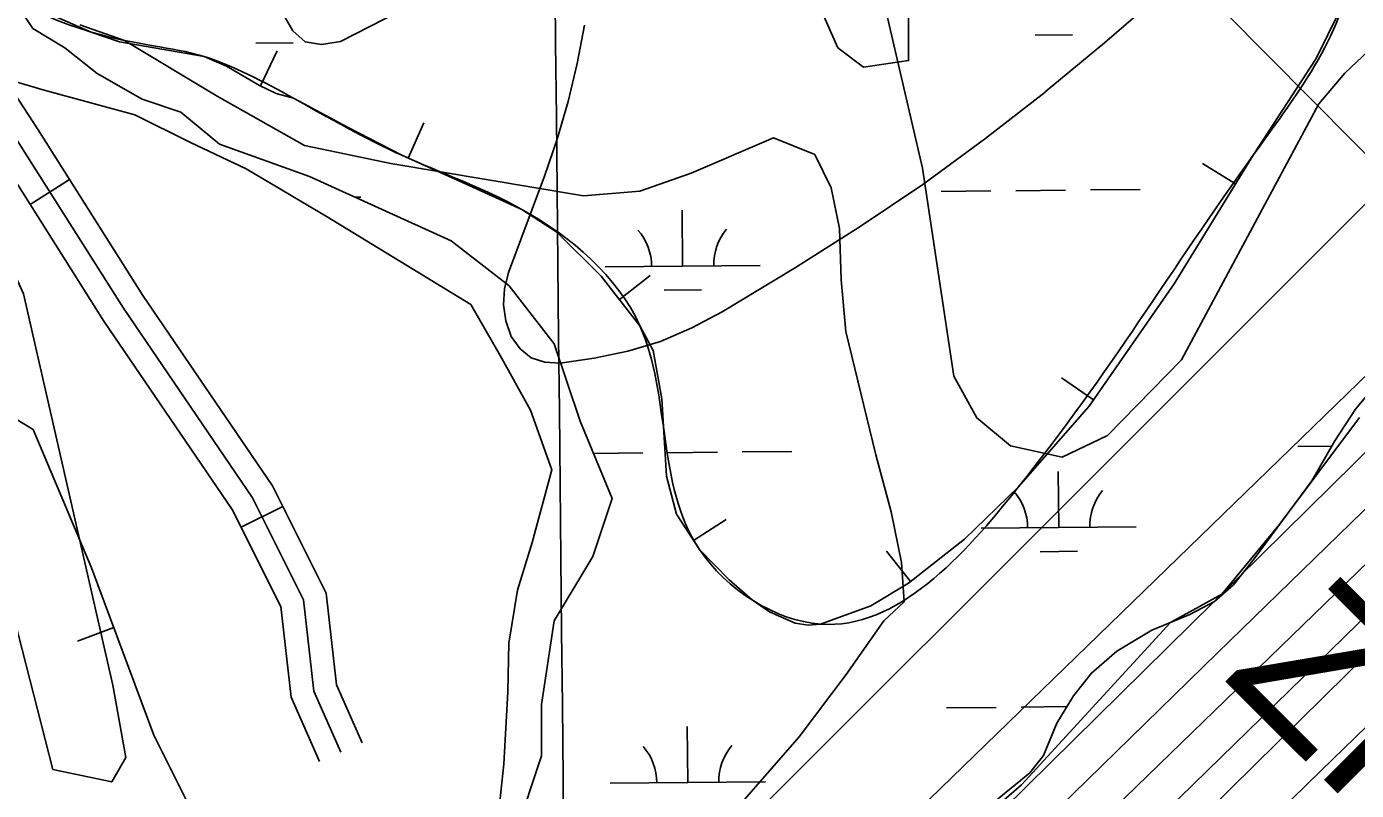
# Model space of a CAD drawing. Extents: x 3625074 to 3663148, y 511451 to 537151.
# Drawn here: x 3649951 to 3650807, y 529467 to 529959 of the extents above; entities that cross this region are included whole.
import ezdxf

# ---------------------------------------------------------------- set-up
doc = ezdxf.new("R2010")
doc.units = 0
for name, color, linetype in [('V-BORW-LINE', 7, 'Continuous'), ('V-CHAN-NAID', 7, 'Continuous'), ('V-GRID-MAJR', 7, 'Continuous'), ('V-RIVR-EDGE', 7, 'Continuous'), ('V-ROAD-CNTR', 7, 'Continuous'), ('V-SITE-VEGE', 7, 'Continuous'), ('V-TOPO-DPTH', 7, 'Continuous'), ('V-TOPO-MINR', 7, 'Continuous'), ('V-TOPO-WATR', 7, 'Continuous'), ('V-UTIL-LINE', 7, 'Continuous'), ('V-WETL-SWMP', 7, 'Continuous')]:
    doc.layers.add(name, color=color, linetype=linetype)

msp = doc.modelspace()

# ---------------------------------------------------------------- linework, layer by layer
at = {"layer": 'V-BORW-LINE'}
for p, q in [((3650101.48, 529920.43), (3650112.24, 529943)), ((3650196.44, 529873.96), (3650206.73, 529896.74)), ((3650729.46, 529857.29), (3650708.16, 529870.39)), ((3650332.57, 529782.87), (3650352.3, 529798.22)), ((3650637.94, 529718.16), (3650617.4, 529732.42)), ((3650380.39, 529627.63), (3650401.38, 529641.21)), ((3650520.17, 529601.08), (3650504.67, 529620.7)), ((3650006.98, 529571.47), (3649983.55, 529562.74))]:
    msp.add_line(p, q, dxfattribs=at)
for points in [[(3649953.63, 529972.02), (3649992.42, 529955.14), (3650010.7, 529948.79), (3650065.08, 529939.35), (3650079.54, 529933.06), (3650100.82, 529920.74), (3650111.6, 529915.61), (3650122.65, 529912.57)], [(3650122.65, 529912.57), (3650157.39, 529893.82), (3650192.47, 529875.75), (3650231.02, 529858.34), (3650269.84, 529840.86), (3650292.22, 529826.26), (3650320.84, 529797.93), (3650345.75, 529765.94), (3650354.26, 529750.02), (3650359.99, 529718.93), (3650362.87, 529668.97), (3650369.42, 529644.58), (3650384.11, 529621.88), (3650403.26, 529602.23), (3650418.02, 529589.35), (3650429.17, 529581.58), (3650445.85, 529574.25), (3650454.07, 529573.01), (3650462.18, 529573.69), (3650494.52, 529585.51), (3650518.81, 529600.01), (3650554.77, 529628.44), (3650589.5, 529661.9), (3650635.12, 529714.1), (3650689.92, 529793.02), (3650741.2, 529876.38), (3650781.32, 529938.11), (3650796.6, 529969.08)], [(3649211.81, 528964.07), (3649138.97, 529032.67), (3649105.42, 529127.64), (3649143.35, 529165.85), (3649242.31, 529234.99), (3649314.62, 529317.48), (3649422.11, 529414.76), (3649521.64, 529515.09), (3649630.14, 529610.74), (3649718.85, 529693.8), (3649792.83, 529742.31), (3649878.87, 529745.32), (3649954.97, 529699.2), (3649992.59, 529610.09), (3650032.77, 529502.27), (3650102.89, 529361.7), (3650080.08, 529265.48), (3650011.91, 529241.2), (3649871.96, 529146.83), (3649758.55, 529055.53), (3649686.32, 528990.9), (3649597.64, 528934.25)], [(3649597.64, 528934.25), (3649686.32, 528990.9), (3649758.55, 529055.53), (3649871.96, 529146.83), (3650011.91, 529241.2), (3650080.08, 529265.48), (3650102.89, 529361.7), (3650032.77, 529502.27), (3649992.59, 529610.09), (3649954.97, 529699.2), (3649878.87, 529745.32), (3649792.83, 529742.31), (3649718.85, 529693.8), (3649630.14, 529610.74), (3649521.64, 529515.09), (3649422.11, 529414.76), (3649314.62, 529317.48), (3649242.31, 529234.99), (3649143.35, 529165.85), (3649105.42, 529127.64), (3649138.97, 529032.67), (3649211.81, 528964.07)]]:
    msp.add_lwpolyline(points, dxfattribs=at)
msp.add_spline([(3650122.65, 529912.57), (3650065.08, 529939.35), (3649992.42, 529955.14), (3649945.16, 529986.32), (3649961.14, 529999.02), (3650051.22, 530076.89), (3650188.13, 530203.99), (3650327.04, 530321.41), (3650422.22, 530362.58), (3650532.35, 530322.88), (3650618.85, 530244.76), (3650715.98, 530141.55), (3650803.04, 529999.67), (3650741.2, 529876.38), (3650589.5, 529661.9), (3650462.18, 529573.69), (3650384.11, 529621.88), (3650345.75, 529765.94), (3650269.84, 529840.86), (3650192.47, 529875.75), (3650122.65, 529912.57)], degree=3, dxfattribs=at)
at = {"layer": 'V-GRID-MAJR'}
msp.add_spline([(3650422.68, 517072), (3650361, 523129.58), (3650299.29, 529190.23), (3650237.58, 535250.91), (3650237.55, 535253.97)], degree=3, dxfattribs=at)
at = {"layer": 'V-RIVR-EDGE'}
msp.add_lwpolyline([(3650809.16, 529706.72), (3650757.52, 529637.61), (3650720.64, 529592.97), (3650687.51, 529574.67), (3650591.66, 529470.13), (3650498.33, 529389.48), (3650392.15, 529318.05), (3650280.31, 529187.21), (3650245.87, 529133.37), (3650205.93, 529089.36), (3650152.52, 529047.21), (3650127.31, 529012.96), (3650134.62, 528994.56), (3650122.94, 528978.04), (3650009.93, 528871.1)], dxfattribs=at)
at = {"layer": 'V-ROAD-CNTR'}
for p, q in [((3649978.48, 529860.12), (3649953.12, 529844.1)), ((3650115.76, 529649.58), (3650088.95, 529636.12))]:
    msp.add_line(p, q, dxfattribs=at)
for points in [[(3649974.49, 530341.56), (3649940.69, 530270.78), (3649908.75, 530224.68), (3649880.42, 530170.63), (3649858.54, 530122.51), (3649851.16, 530095.36), (3649850.42, 530068.92), (3649862.78, 530028.42), (3649889.07, 529970.8), (3649945.65, 529884.02), (3650013.16, 529777.15), (3650096.2, 529655.12), (3650129.19, 529589.41), (3650135.77, 529530.62), (3650153.09, 529491.25)], [(3649868.81, 530060.06), (3649876.84, 530033.74), (3649902.25, 529978.05), (3649958.27, 529892.12), (3650025.71, 529785.38), (3650109.16, 529662.74), (3650143.8, 529593.74), (3650150.42, 529534.56), (3650166.82, 529497.29)], [(3649842.26, 530044.28), (3649848.73, 530023.09), (3649875.89, 529963.55), (3649933.02, 529875.91), (3650000.62, 529768.92), (3650083.23, 529647.5), (3650114.58, 529585.07), (3650121.12, 529526.68), (3650139.36, 529485.21)]]:
    msp.add_lwpolyline(points, dxfattribs=at)
at = {"layer": 'V-SITE-VEGE'}
for points in [[(3650815.12, 529943.11), (3650799.69, 529928.53), (3650782.98, 529908.86), (3650694.58, 529743.99), (3650647.02, 529695.17), (3650617.74, 529681.28), (3650584.4, 529688.52), (3650562.86, 529706.59), (3650548.08, 529733.54), (3650527.7, 529867.41), (3650478.23, 530081.03)], [(3649984.98, 529959.69), (3650013.76, 529949.59), (3650073.44, 529913.76), (3650129.82, 529882.01), (3650185.38, 529870.54), (3650309.37, 529849.69), (3650345.76, 529852.64), (3650378.77, 529864.3), (3650431.87, 529886.92), (3650458.35, 529876.32), (3650468.88, 529854.83), (3650474.43, 529828.64), (3650475.48, 529795.45), (3650478.37, 529762.29), (3650497.78, 529682.83), (3650507.66, 529646.1), (3650514.24, 529613.47), (3650516.07, 529588.13), (3650502.91, 529575.9), (3650478.62, 529541.34), (3650448.43, 529501.13), (3650372.03, 529413.51)], [(3650253.09, 529435.38), (3650258.24, 529483.44), (3650260.64, 529530.08), (3650261.46, 529561.46), (3650266.85, 529595.69), (3650276.45, 529626.3), (3650288.99, 529673.11), (3650275.39, 529711.62), (3650255.85, 529746.79), (3650236.82, 529779.66), (3650144.48, 529836.14), (3650092.27, 529867.04), (3650056.45, 529883.93), (3650020.61, 529901.74), (3649962.2, 529917.77), (3649939.48, 529924.28)]]:
    msp.add_lwpolyline(points, dxfattribs=at)
msp.add_lwpolyline([(3649948.86, 529786.53), (3650006.39, 529534.31), (3650014.6, 529487.87), (3650005.66, 529472.03), (3649967.69, 529480.11), (3649903.25, 529731.29), (3649892.94, 529791.99), (3649895.63, 529796.65), (3649903.83, 529802.33), (3649914.36, 529806.67), (3649920.81, 529807.25), (3649935.66, 529802.44), (3649944.06, 529797.05)], close=True, dxfattribs=at)
at = {"layer": 'V-TOPO-DPTH'}
for points in [[(3649574.44, 528272.34), (3650269.82, 528970.56), (3650290.29, 528991.07), (3650310.79, 529011.55), (3650331.32, 529031.99), (3650351.89, 529052.4), (3650596.16, 529294.33), (3650690.18, 529387.03), (3650784.5, 529479.43), (3650879.24, 529571.39), (3650974.27, 529663.05), (3651131.71, 529814.2), (3651148.27, 529830.04), (3651164.87, 529845.83), (3651181.54, 529861.55), (3651198.25, 529877.23), (3651349.15, 530018.25), (3651441.6, 530104.11), (3651534.4, 530189.6), (3651627.73, 530274.5), (3651721.42, 530359.02), (3652051.09, 530654.6)], [(3649574.44, 528272.34), (3650269.82, 528970.56), (3650290.29, 528991.07), (3650310.79, 529011.55), (3650331.32, 529031.99), (3650351.89, 529052.4), (3650596.16, 529294.33), (3650690.18, 529387.03), (3650784.5, 529479.43), (3650879.24, 529571.39), (3650974.27, 529663.05), (3651131.71, 529814.2), (3651148.27, 529830.04), (3651164.87, 529845.83), (3651181.54, 529861.55), (3651198.25, 529877.23), (3651349.15, 530018.25), (3651441.6, 530104.11), (3651534.4, 530189.6), (3651627.73, 530274.5), (3651721.42, 530359.02), (3652051.09, 530654.6)], [(3652011.66, 530656.49), (3651884.96, 530545.16), (3651803.97, 530473.59), (3651723.26, 530401.71), (3651642.97, 530329.37), (3651562.95, 530256.72), (3651199.7, 529925.04), (3651169.96, 529897.75), (3651140.33, 529870.35), (3651110.83, 529842.8), (3651081.43, 529815.15), (3651076.52, 529810.51), (3651044.83, 529780.36), (3651013.27, 529750.08), (3650981.9, 529719.6), (3650950.65, 529688.99), (3650352.18, 529099.02), (3650319.76, 529067.04), (3650287.34, 529035.05), (3650254.95, 529003.04), (3650222.56, 528971.02), (3650204.8, 528953.46)], [(3652011.66, 530656.49), (3651884.96, 530545.16), (3651803.97, 530473.59), (3651723.26, 530401.71), (3651642.97, 530329.37), (3651562.95, 530256.72), (3651199.7, 529925.04), (3651169.96, 529897.75), (3651140.33, 529870.35), (3651110.83, 529842.8), (3651081.43, 529815.15), (3651076.52, 529810.51), (3651044.83, 529780.36), (3651013.27, 529750.08), (3650981.9, 529719.6), (3650950.65, 529688.99), (3650352.18, 529099.02), (3650319.76, 529067.04), (3650287.34, 529035.05), (3650254.95, 529003.04), (3650222.56, 528971.02), (3650204.8, 528953.46)], [(3650041.83, 528926.67), (3650101.78, 528984.73), (3650210.23, 529090.2), (3650215.84, 529095.66), (3650221.43, 529101.13), (3650227.02, 529106.61), (3650232.6, 529112.1), (3650806.14, 529677.69), (3650850.45, 529721.19), (3650894.88, 529764.57), (3650939.51, 529807.75), (3650984.26, 529850.81), (3651020.33, 529885.37), (3651047.24, 529910.93), (3651074.3, 529936.35), (3651101.56, 529961.53), (3651128.97, 529986.56), (3651396.58, 530228.92), (3651494.04, 530316.76), (3651591.79, 530404.29), (3651689.96, 530491.34), (3651788.41, 530578.08)], [(3651788.41, 530578.08), (3651689.96, 530491.34), (3651591.79, 530404.29), (3651494.04, 530316.76), (3651396.58, 530228.92), (3651128.97, 529986.56), (3651101.56, 529961.53), (3651074.3, 529936.35), (3651047.24, 529910.93), (3651020.33, 529885.37), (3650984.26, 529850.81), (3650939.51, 529807.75), (3650894.88, 529764.57), (3650850.45, 529721.19), (3650806.14, 529677.69), (3650232.6, 529112.1), (3650227.02, 529106.61), (3650221.43, 529101.13), (3650215.84, 529095.66), (3650210.23, 529090.2), (3650101.78, 528984.73), (3650041.83, 528926.67)], [(3650115.93, 529966.55), (3650122.19, 529955.82), (3650130.17, 529948.73), (3650140.71, 529947.1), (3650152.97, 529949.1), (3650218.96, 529982.89)], [(3650310.1, 529959.64), (3650305.38, 529934.84), (3650299.68, 529910.3), (3650292.52, 529886.14), (3650284.4, 529862.24), (3650261.18, 529800.13), (3650258.68, 529789.71), (3650257.84, 529779.36), (3650259.48, 529769.1), (3650262.78, 529758.91), (3650268.69, 529750.99), (3650275.74, 529745.16), (3650284.47, 529742.48), (3650294.34, 529741.88), (3650316.43, 529745.13), (3650338.08, 529749.66), (3650359.13, 529755.84), (3650379.3, 529764.5), (3650398.86, 529774.81), (3650445.25, 529802.96), (3650486.98, 529829.44), (3650527.94, 529857), (3650567.76, 529886.2), (3650606.82, 529916.48), (3650606.9, 529916.54), (3650644.97, 529948.19), (3650682.41, 529980.53)], [(3649316.02, 528380.86), (3649962.38, 529000.25), (3649993, 529029.65), (3650023.59, 529059.08), (3650054.13, 529088.56), (3650084.63, 529118.08), (3650139.68, 529171.44), (3650142.63, 529174.31), (3650145.57, 529177.19), (3650148.49, 529180.08), (3650151.41, 529182.98), (3650906.21, 529937.7)], [(3649815.41, 528632.5), (3650229.43, 529041.58), (3650242.38, 529054.36), (3650255.33, 529067.14), (3650268.29, 529079.91), (3650281.26, 529092.68), (3650398.95, 529208.49), (3650470.84, 529279.07), (3650542.83, 529349.56), (3650614.97, 529419.89), (3650687.21, 529490.12), (3651093.76, 529884.49)], [(3651093.76, 529884.49), (3650687.21, 529490.12), (3650614.97, 529419.89), (3650542.83, 529349.56), (3650470.84, 529279.07), (3650398.95, 529208.49), (3650281.26, 529092.68), (3650268.29, 529079.91), (3650255.33, 529067.14), (3650242.38, 529054.36), (3650229.43, 529041.58), (3649815.41, 528632.5)]]:
    msp.add_lwpolyline(points, dxfattribs=at)
at = {"layer": 'V-TOPO-MINR'}
for points in [[(3652051.09, 530654.6), (3651721.42, 530359.02), (3651627.73, 530274.5), (3651534.4, 530189.6), (3651441.6, 530104.11), (3651349.15, 530018.25), (3651198.25, 529877.23), (3651181.54, 529861.55), (3651164.87, 529845.83), (3651148.27, 529830.04), (3651131.71, 529814.2), (3650974.27, 529663.05), (3650879.24, 529571.39), (3650784.5, 529479.43), (3650690.18, 529387.03), (3650596.16, 529294.33), (3650351.89, 529052.4), (3650331.32, 529031.99), (3650310.79, 529011.55), (3650290.29, 528991.07), (3650269.82, 528970.56), (3649574.44, 528272.34)], [(3652011.66, 530656.49), (3651884.96, 530545.16), (3651803.97, 530473.59), (3651723.26, 530401.71), (3651642.97, 530329.37), (3651562.95, 530256.72), (3651199.7, 529925.04), (3651169.96, 529897.75), (3651140.33, 529870.35), (3651110.83, 529842.8), (3651081.43, 529815.15), (3651076.52, 529810.51), (3651044.83, 529780.36), (3651013.27, 529750.08), (3650981.9, 529719.6), (3650950.65, 529688.99), (3650352.18, 529099.02), (3650319.76, 529067.04), (3650287.34, 529035.05), (3650254.95, 529003.04), (3650222.56, 528971.02), (3650204.8, 528953.46)], [(3651924.18, 530600.83), (3651868.1, 530551.54), (3651812.18, 530502.09), (3651756.47, 530452.39), (3651700.91, 530402.52), (3651136.26, 529893.45), (3651134.98, 529892.3), (3651132.41, 529890), (3651129.13, 529887.1), (3651126.46, 529884.66), (3651126.24, 529884.45), (3651126.13, 529884.35), (3651126.02, 529884.24), (3650419.56, 529194.75), (3650394.95, 529170.71), (3650370.36, 529146.65), (3650345.8, 529122.57), (3650321.25, 529098.47), (3650281.11, 529059.02), (3650276.65, 529054.63), (3650272.19, 529050.24), (3650267.73, 529045.85), (3650263.28, 529041.46), (3650171.89, 528951.27)], [(3651865.05, 530591.14), (3651601.18, 530368.45), (3651515.05, 530294.95), (3651429.47, 530220.84), (3651344.69, 530145.79), (3651260.46, 530070.12), (3651128.02, 529949.83), (3651110.49, 529933.77), (3651093.06, 529917.6), (3651075.77, 529901.28), (3651058.58, 529884.85), (3650905.05, 529736.84), (3650811.31, 529646.18), (3650717.77, 529555.32), (3650624.53, 529464.15), (3650531.48, 529372.78), (3650266.72, 529111.94), (3650252.58, 529098.01), (3650238.44, 529084.08), (3650224.29, 529070.15), (3650210.15, 529056.22), (3649617.3, 528472.38)], [(3650115.93, 529966.55), (3650122.19, 529955.82), (3650130.17, 529948.73), (3650140.71, 529947.1), (3650152.97, 529949.1), (3650218.96, 529982.89)], [(3650310.1, 529959.64), (3650305.38, 529934.84), (3650299.68, 529910.3), (3650292.52, 529886.14), (3650284.4, 529862.24), (3650261.18, 529800.13), (3650258.68, 529789.71), (3650257.84, 529779.36), (3650259.48, 529769.1), (3650262.78, 529758.91), (3650268.69, 529750.99), (3650275.74, 529745.16), (3650284.47, 529742.48), (3650294.34, 529741.88), (3650316.43, 529745.13), (3650338.08, 529749.66), (3650359.13, 529755.84), (3650379.3, 529764.5), (3650398.86, 529774.81), (3650445.25, 529802.96), (3650486.98, 529829.44), (3650527.94, 529857), (3650567.76, 529886.2), (3650606.82, 529916.48), (3650606.9, 529916.54), (3650644.97, 529948.19), (3650682.41, 529980.53)], [(3651041.37, 529955.04), (3650481.12, 529411.31), (3650432.9, 529364.56), (3650384.65, 529317.84), (3650336.36, 529271.17), (3650288.03, 529224.53), (3650243.89, 529181.97), (3650217.59, 529156.67), (3650191.24, 529131.4), (3650164.84, 529106.2), (3650138.4, 529081.03), (3649451.27, 528428.53)], [(3650906.21, 529937.7), (3650151.41, 529182.98), (3650148.49, 529180.08), (3650145.57, 529177.19), (3650142.63, 529174.31), (3650139.68, 529171.44), (3650084.63, 529118.08), (3650054.13, 529088.56), (3650023.59, 529059.08), (3649993, 529029.65), (3649962.38, 529000.25), (3649316.02, 528380.86)], [(3651093.76, 529884.49), (3650687.21, 529490.12), (3650614.97, 529419.89), (3650542.83, 529349.56), (3650470.84, 529279.07), (3650398.95, 529208.49), (3650281.26, 529092.68), (3650268.29, 529079.91), (3650255.33, 529067.14), (3650242.38, 529054.36), (3650229.43, 529041.58), (3649815.41, 528632.5)]]:
    msp.add_lwpolyline(points, dxfattribs=at)
at = {"layer": 'V-TOPO-WATR'}
msp.add_lwpolyline([(3651788.41, 530578.08), (3651689.96, 530491.34), (3651591.79, 530404.29), (3651494.04, 530316.76), (3651396.58, 530228.92), (3651128.97, 529986.56), (3651101.56, 529961.53), (3651074.3, 529936.35), (3651047.24, 529910.93), (3651020.33, 529885.37), (3650984.26, 529850.81), (3650939.51, 529807.75), (3650894.88, 529764.57), (3650850.45, 529721.19), (3650806.14, 529677.69), (3650232.6, 529112.1), (3650227.02, 529106.61), (3650221.43, 529101.13), (3650215.84, 529095.66), (3650210.23, 529090.2), (3650101.78, 528984.73), (3650041.83, 528926.67)], dxfattribs=at)
at = {"layer": 'V-UTIL-LINE'}
msp.add_lwpolyline([(3650280.55, 530413.78), (3652492, 528184.44)], dxfattribs=at)
at = {"layer": 'V-WETL-SWMP'}
for p, q in [((3650098.44, 529948.02), (3650122.44, 529948.26)), ((3650600.32, 529953.05), (3650624.32, 529953.29)), ((3650539.91, 529852.44), (3650571.91, 529852.76)), ((3650587.91, 529852.92), (3650619.91, 529853.25)), ((3650635.91, 529853.41), (3650667.91, 529853.73)), ((3650162.57, 529848.66), (3650166.03, 529848.69)), ((3650373.33, 529804.34), (3650372.96, 529840.34)), ((3650323.33, 529803.84), (3650423.32, 529804.84)), ((3650361.48, 529788.79), (3650385.48, 529789.03)), ((3650315.91, 529683.69), (3650347.69, 529684.01)), ((3650363.69, 529684.17), (3650395.68, 529684.49)), ((3650411.68, 529684.65), (3650443.68, 529684.97)), ((3650769.57, 529688.24), (3650791.31, 529688.46)), ((3650615.5, 529635.95), (3650615.13, 529671.95)), ((3650565.5, 529635.45), (3650665.49, 529636.45)), ((3650603.65, 529620.4), (3650627.65, 529620.64)), ((3650543.25, 529519.79), (3650575.25, 529520.11)), ((3650591.25, 529520.27), (3650620.87, 529520.57)), ((3650376.66, 529471.68), (3650376.3, 529507.68)), ((3650326.66, 529471.18), (3650426.66, 529472.19))]:
    msp.add_line(p, q, dxfattribs=at)
for points in [[(3650444.12, 530011.39), (3650473.16, 529945.02), (3650489.75, 529932.58), (3650518.78, 529936.73), (3650518.78, 529978.2)], [(3650066.69, 529380.95), (3650137.2, 529380.95), (3650178.68, 529385.09), (3650211.86, 529397.54), (3650265.78, 529439.01), (3650282.37, 529488.79), (3650282.37, 529521.97), (3650290.66, 529575.89), (3650315.55, 529617.36), (3650327.99, 529654.69), (3650307.25, 529704.46), (3650290.66, 529754.23), (3650261.63, 529791.56), (3650224.3, 529820.59), (3650133.05, 529862.07), (3650074.99, 529882.81), (3650050.1, 529903.55), (3650025.21, 529911.84), (3649996.18, 529928.43), (3649975.44, 529945.02), (3649954.71, 529957.47), (3649946.41, 529969.91)], [(3650822.9, 529731.73), (3650806.69, 529712.12), (3650793.25, 529691.88), (3650778.54, 529666.09), (3650741.49, 529615.77), (3650727.99, 529598.97), (3650715.76, 529588.4), (3650700.05, 529579.85), (3650675.4, 529569.75), (3650652.87, 529556.24), (3650636.57, 529542.15), (3650625.1, 529527.46), (3650614.37, 529510.03), (3650605.78, 529489.18), (3650597.01, 529477.98), (3650574.57, 529459.65)]]:
    msp.add_lwpolyline(points, dxfattribs=at)
for centre, start, end in [((3650318.08, 529804.26), 359.8032, 41.34686), ((3650428.56, 529805.37), 139.80319, 181.34685), ((3650560.25, 529635.87), 359.8032, 41.34686), ((3650670.73, 529636.98), 139.80319, 181.34685), ((3650321.41, 529471.6), 359.8032, 41.34686), ((3650431.89, 529472.71), 139.80319, 181.34685)]:
    msp.add_arc(centre, 35.25, start, end, dxfattribs=at)

# ---------------------------------------------------------------- texts
at = {"layer": 'V-CHAN-NAID'}
msp.add_text('ZITO SHIP BUOY "F" (105.6)', height=100, rotation=315.04733, dxfattribs=at).set_placement((3650719.81, 529539.8))

doc.saveas('drawing.dxf')
